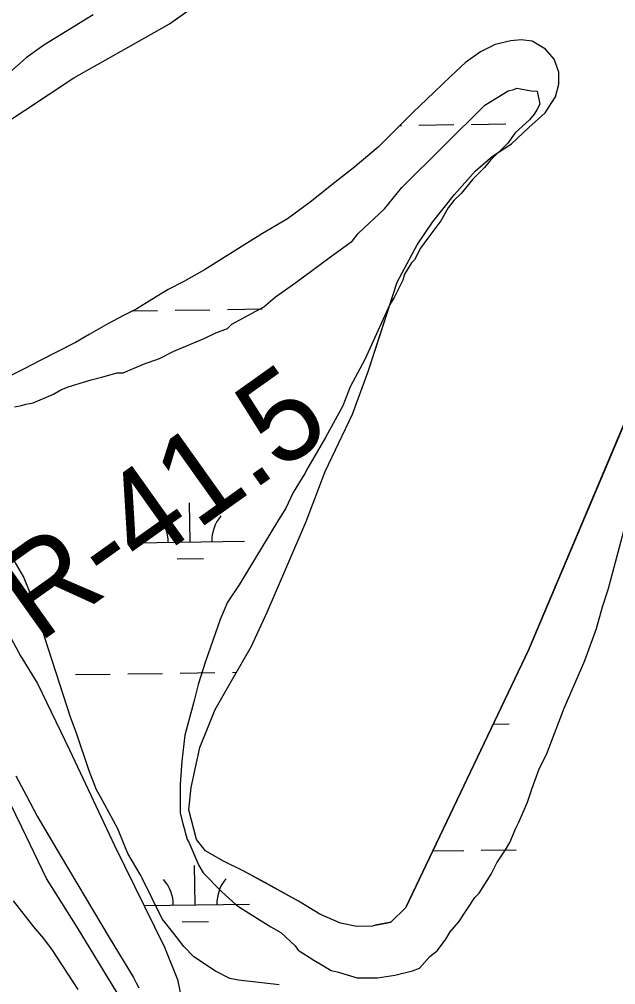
# Model space of a CAD drawing. Extents: x 3767014 to 3805179, y 361544 to 387384.
# Drawn here: x 3799355 to 3799902, y 369837 to 370722 of the extents above; entities that cross this region are included whole.
import ezdxf

# ---------------------------------------------------------------- set-up
doc = ezdxf.new("R2010")
doc.units = 0
for name, color, linetype in [('V-RIVR-EDGE', 7, 'Continuous'), ('V-RIVR-RANG-IDEN', 7, 'Continuous'), ('V-ROAD-CNTR', 7, 'Continuous'), ('V-SITE-VEGE', 7, 'Continuous'), ('V-TOPO-SHOR', 7, 'Continuous'), ('V-WETL-SWMP', 7, 'Continuous')]:
    doc.layers.add(name, color=color, linetype=linetype)

msp = doc.modelspace()

# ---------------------------------------------------------------- linework, layer by layer
at = {"layer": 'V-RIVR-EDGE'}
msp.add_spline([(3798830.192, 370234.847), (3798851.355, 370199.074), (3798865.786, 370183.665), (3798883.349, 370154.684), (3798894.159, 370137.927), (3798913.528, 370108.037), (3798934.263, 370081.76), (3798953.197, 370059.106), (3798972.581, 370035.093), (3798991.966, 370011.985), (3799013.147, 369983.447), (3799021.698, 369967.148), (3799035.675, 369950.836), (3799055.509, 369926.37), (3799078.041, 369895.567), (3799135.283, 369821.724), (3799163.249, 369794.525), (3799167.295, 369785.02), (3799177.66, 369770.977), (3799197.491, 369745.155), (3799213.252, 369718.891), (3799232.634, 369694.427), (3799243.443, 369677.218), (3799256.053, 369656.839), (3799270.434, 369621.083), (3799273.115, 369607.964), (3799281.212, 369591.214), (3799295.62, 369566.31), (3799309.576, 369541.859), (3799323.996, 369521.928), (3799342.475, 369497.918), (3799359.141, 369472.104), (3799381.677, 369443.11), (3799394.296, 369426.349)], degree=3, dxfattribs=at)
at = {"layer": 'V-ROAD-CNTR'}
msp.add_lwpolyline([(3799351.998, 370028.582), (3799361.951, 370010.125), (3799371.714, 369991.568), (3799393.513, 369954.411), (3799415.49, 369917.359), (3799437.643, 369880.411), (3799459.977, 369843.572), (3799462.555, 369838.873), (3799464.945, 369834.077)], dxfattribs=at)
at = {"layer": 'V-SITE-VEGE'}
for p, q in [((3799422.912, 370726.038), (3799377.635, 370698.397)), ((3799377.635, 370698.397), (3799361.642, 370686.532)), ((3799361.642, 370686.532), (3799340.308, 370668.057)), ((3799786.219, 370645.841), (3799803.533, 370656.372)), ((3799803.533, 370656.372), (3799808.847, 370657.674)), ((3799808.847, 370657.674), (3799811.51, 370658.983)), ((3799811.51, 370658.983), (3799824.771, 370656.261)), ((3799824.771, 370656.261), (3799830.079, 370656.232)), ((3799830.079, 370656.232), (3799832.674, 370644.274)), ((3799782.223, 370643.207), (3799786.219, 370645.841)), ((3799706.173, 370567.935), (3799782.223, 370643.207)), ((3799829.991, 370638.978), (3799827.316, 370635.007)), ((3799832.674, 370644.274), (3799829.991, 370638.978)), ((3799823.308, 370629.719), (3799809.97, 370617.84)), ((3799827.316, 370635.007), (3799823.308, 370629.719)), ((3799809.97, 370617.84), (3799803.285, 370608.584)), ((3799803.285, 370608.584), (3799787.274, 370592.736)), ((3799787.274, 370592.736), (3799781.928, 370586.127)), ((3799781.928, 370586.127), (3799771.254, 370575.562)), ((3799771.254, 370575.562), (3799760.568, 370562.344)), ((3799690.137, 370548.104), (3799706.173, 370567.935)), ((3799760.568, 370562.344), (3799753.895, 370555.741)), ((3799666.126, 370525.662), (3799690.137, 370548.104)), ((3799748.55, 370549.13), (3799741.853, 370537.219)), ((3799753.895, 370555.741), (3799748.55, 370549.13)), ((3799741.853, 370537.219), (3799729.823, 370521.351)), ((3799660.783, 370519.053), (3799666.126, 370525.662)), ((3799729.823, 370521.351), (3799723.141, 370512.092)), ((3799639.461, 370503.23), (3799660.783, 370519.053)), ((3799723.141, 370512.092), (3799717.775, 370501.504)), ((3799608.815, 370480.825), (3799639.461, 370503.23)), ((3799715.104, 370498.86), (3799708.413, 370488.276)), ((3799717.775, 370501.504), (3799715.104, 370498.86)), ((3799708.413, 370488.276), (3799707.058, 370482.971)), ((3799590.162, 370467.646), (3799608.815, 370480.825)), ((3799707.058, 370482.971), (3799699.011, 370467.083)), ((3799579.496, 370458.41), (3799590.162, 370467.646)), ((3799694.995, 370460.47), (3799672.168, 370410.143)), ((3799699.011, 370467.083), (3799694.995, 370460.47)), ((3799550.212, 370442.632), (3799579.496, 370458.41)), ((3799546.206, 370438.669), (3799550.212, 370442.632)), ((3799524.919, 370429.488), (3799535.566, 370434.743)), ((3799535.566, 370434.743), (3799546.206, 370438.669)), ((3799496.982, 370417.685), (3799524.919, 370429.488)), ((3799483.672, 370411.117), (3799496.982, 370417.685)), ((3799450.419, 370398.014), (3799469.043, 370405.883)), ((3799469.043, 370405.883), (3799483.672, 370411.117)), ((3799672.168, 370410.143), (3799658.764, 370384.989)), ((3799431.815, 370394.127), (3799445.108, 370398.041)), ((3799445.108, 370398.041), (3799450.419, 370398.014)), ((3799399.909, 370385.001), (3799421.181, 370391.528)), ((3799421.181, 370391.528), (3799431.815, 370394.127)), ((3799386.599, 370378.431), (3799393.257, 370382.38)), ((3799393.257, 370382.38), (3799399.909, 370385.001)), ((3799658.764, 370384.989), (3799652.036, 370367.767)), ((3799361.331, 370369.271), (3799367.974, 370370.565)), ((3799367.974, 370370.565), (3799386.599, 370378.431)), ((3799350.697, 370366.672), (3799357.341, 370367.964)), ((3799357.341, 370367.964), (3799361.331, 370369.271)), ((3799652.036, 370367.767), (3799635.955, 370338.647)), ((3799635.955, 370338.647), (3799619.883, 370310.853)), ((3799619.883, 370310.853), (3799617.202, 370305.557)), ((3799617.202, 370305.557), (3799606.493, 370288.354)), ((3799606.493, 370288.354), (3799599.779, 370273.789)), ((3799599.779, 370273.789), (3799593.089, 370263.203)), ((3799899.484, 370215.157), (3799915.726, 370276.138)), ((3799593.089, 370263.203), (3799556.937, 370203.653)), ((3799359.186, 370211.312), (3799342.082, 370240.605)), ((3799368.361, 370188.698), (3799359.186, 370211.312)), ((3799895.418, 370199.25), (3799899.484, 370215.157)), ((3799556.937, 370203.653), (3799546.236, 370187.781)), ((3799890.026, 370183.345), (3799895.418, 370199.25)), ((3799378.802, 370154.13), (3799368.361, 370188.698)), ((3799546.236, 370187.781), (3799539.517, 370171.884)), ((3799884.613, 370163.463), (3799890.026, 370183.345)), ((3799539.517, 370171.884), (3799526.043, 370133.458)), ((3799873.843, 370134.316), (3799884.613, 370163.463)), ((3799402.326, 370082.327), (3799378.802, 370154.13)), ((3799526.043, 370133.458), (3799519.297, 370112.253)), ((3799871.154, 370127.691), (3799873.843, 370134.316)), ((3799855.032, 370090.603), (3799871.154, 370127.691)), ((3799519.297, 370112.253), (3799515.232, 370096.346)), ((3799515.232, 370096.346), (3799507.109, 370065.855)), ((3799838.883, 370048.212), (3799855.032, 370090.603)), ((3799407.56, 370067.696), (3799402.326, 370082.327)), ((3799419.326, 370033.122), (3799407.56, 370067.696)), ((3799507.109, 370065.855), (3799504.33, 370041.976)), ((3799832.178, 370034.971), (3799838.883, 370048.212)), ((3799504.33, 370041.976), (3799502.895, 370020.744)), ((3799825.444, 370016.421), (3799832.178, 370034.971)), ((3799425.875, 370015.833), (3799419.326, 370033.122)), ((3799502.895, 370020.744), (3799502.757, 369994.196)), ((3799821.402, 370004.495), (3799825.444, 370016.421)), ((3799429.826, 370009.175), (3799425.875, 370015.833)), ((3799445.602, 369979.888), (3799429.826, 370009.175)), ((3799813.341, 369985.953), (3799821.402, 370004.495)), ((3799502.757, 369994.196), (3799505.364, 369984.892)), ((3799505.364, 369984.892), (3799509.27, 369970.267)), ((3799810.658, 369980.654), (3799813.341, 369985.953)), ((3799452.157, 369963.924), (3799445.602, 369979.888)), ((3799805.28, 369967.41), (3799810.658, 369980.654)), ((3799454.777, 369957.274), (3799452.157, 369963.924)), ((3799509.27, 369970.267), (3799510.585, 369967.605)), ((3799510.585, 369967.605), (3799519.766, 369946.32)), ((3799801.264, 369960.793), (3799805.28, 369967.41)), ((3799466.62, 369937.3), (3799454.777, 369957.274)), ((3799793.235, 369948.888), (3799801.264, 369960.793)), ((3799519.766, 369946.32), (3799523.715, 369939.662)), ((3799787.872, 369938.296), (3799793.235, 369948.888)), ((3799467.933, 369934.64), (3799466.62, 369937.3)), ((3799523.715, 369939.662), (3799540.881, 369922.315)), ((3799777.163, 369921.092), (3799787.872, 369938.296)), ((3799486.326, 369897.375), (3799467.933, 369934.64)), ((3799540.881, 369922.315), (3799554.095, 369910.299)), ((3799773.161, 369917.132), (3799777.163, 369921.092)), ((3799349.684, 369914.01), (3799368.144, 369890.02)), ((3799554.095, 369910.299), (3799558.062, 369907.627)), ((3799758.442, 369894.64), (3799773.161, 369917.132)), ((3799558.062, 369907.627), (3799585.849, 369890.225)), ((3799496.878, 369884.046), (3799486.326, 369897.375)), ((3799750.428, 369885.39), (3799758.442, 369894.64)), ((3799368.144, 369890.02), (3799377.383, 369879.354)), ((3799506.108, 369872.051), (3799496.878, 369884.046)), ((3799585.849, 369890.225), (3799595.114, 369884.865)), ((3799595.114, 369884.865), (3799608.326, 369872.85)), ((3799746.412, 369878.775), (3799750.428, 369885.39)), ((3799377.383, 369879.354), (3799385.29, 369868.692)), ((3799738.392, 369868.195), (3799746.412, 369878.775)), ((3799385.29, 369868.692), (3799409, 369832.729)), ((3799515.353, 369862.71), (3799506.108, 369872.051)), ((3799608.326, 369872.85), (3799610.959, 369868.854)), ((3799610.959, 369868.854), (3799625.515, 369859.487)), ((3799731.73, 369862.919), (3799738.392, 369868.195)), ((3799535.194, 369849.335), (3799515.353, 369862.71)), ((3799625.515, 369859.487), (3799632.132, 369855.47)), ((3799722.383, 369852.349), (3799731.73, 369862.919)), ((3799548.434, 369842.627), (3799535.194, 369849.335)), ((3799632.132, 369855.47), (3799641.395, 369850.113)), ((3799641.395, 369850.113), (3799646.699, 369848.757)), ((3799646.699, 369848.757), (3799665.254, 369843.352)), ((3799699.781, 369845.828), (3799715.731, 369849.728)), ((3799715.731, 369849.728), (3799722.383, 369852.349)), ((3799556.392, 369841.259), (3799548.434, 369842.627)), ((3799593.537, 369837.086), (3799556.392, 369841.259)), ((3799665.254, 369843.352), (3799683.837, 369843.256)), ((3799683.837, 369843.256), (3799699.781, 369845.828))]:
    msp.add_line(p, q, dxfattribs=at)
at = {"layer": 'V-TOPO-SHOR'}
for points in [[(3799681.918, 369891.736), (3799696.14, 369894.425), (3799709.626, 369907.772), (3799822.127, 370143.567), (3799953.561, 370454.24), (3800058.9, 370830.947)], [(3799318.532, 370611.293), (3799360.106, 370638.304), (3799405.248, 370668.457), (3799448.78, 370692.699), (3799493.107, 370717.726), (3799532.716, 370746.328)], [(3799681.918, 369891.736), (3799679.037, 369890.831), (3799664.83, 369890.51), (3799649.849, 369893.348), (3799630.95, 369901.735), (3799611.281, 369913.675), (3799580.983, 369930.405), (3799561.306, 369941.161), (3799542.02, 369950.731), (3799525.887, 369959.892), (3799517.655, 369970.193), (3799510.691, 369997.458), (3799512.77, 370017.969), (3799520.854, 370054.624), (3799534.843, 370089.278), (3799550.773, 370117.215), (3799567.894, 370146.723), (3799582.66, 370178.61), (3799600.633, 370220.346), (3799618.209, 370261.689), (3799635.81, 370307.376), (3799660.943, 370360.122), (3799675.351, 370399.116), (3799686.58, 370433.785), (3799701.819, 370481.059), (3799720.148, 370515.295), (3799734.069, 370536.14), (3799754.323, 370561.289), (3799773.376, 370582.895), (3799789.232, 370596.625), (3799806.654, 370607.977), (3799822.516, 370622.893), (3799837.581, 370636.232), (3799847.127, 370650.783), (3799849.951, 370662.606), (3799850.006, 370673.655), (3799845.728, 370685.517), (3799837.882, 370694.632), (3799825.686, 370701.798), (3799815.434, 370703.035), (3799805.958, 370702.296), (3799791.734, 370698.816), (3799778.283, 370692.179), (3799764.42, 370682.385), (3799750.938, 370669.827), (3799735.869, 370655.305), (3799716.04, 370636.465), (3799701.759, 370622.332), (3799684.306, 370604.666), (3799661.32, 370585.447), (3799644.678, 370572.51), (3799622.092, 370554.475), (3799601.098, 370539.193), (3799578.138, 370525.5), (3799561.115, 370514.935), (3799545.675, 370505.149), (3799525.089, 370492.233), (3799506.094, 370481.677), (3799491.848, 370474.253), (3799476.805, 370465.254), (3799462.95, 370456.644), (3799450.685, 370450.394), (3799436.439, 370442.97), (3799419.42, 370433.193), (3799406.755, 370425.761), (3799388.159, 370416.387), (3799374.311, 370409.354), (3799359.67, 370401.537), (3799340.681, 370392.165)]]:
    msp.add_lwpolyline(points, dxfattribs=at)
at = {"layer": 'V-WETL-SWMP'}
for p, q in [((3799493.109, 370717.727), (3799532.718, 370746.329)), ((3799448.782, 370692.7), (3799493.109, 370717.727)), ((3799791.736, 370698.819), (3799778.284, 370692.18)), ((3799805.96, 370702.297), (3799791.736, 370698.819)), ((3799815.435, 370703.038), (3799805.96, 370702.297)), ((3799825.688, 370701.801), (3799815.435, 370703.038)), ((3799837.884, 370694.635), (3799825.688, 370701.801)), ((3799405.249, 370668.459), (3799448.782, 370692.7)), ((3799778.284, 370692.18), (3799764.422, 370682.387)), ((3799845.729, 370685.518), (3799837.884, 370694.635)), ((3799764.422, 370682.387), (3799750.94, 370669.829)), ((3799850.009, 370673.657), (3799845.729, 370685.518)), ((3799849.952, 370662.608), (3799850.009, 370673.657)), ((3799360.107, 370638.307), (3799405.249, 370668.459)), ((3799750.94, 370669.829), (3799735.87, 370655.306)), ((3799847.128, 370650.784), (3799849.952, 370662.608)), ((3799735.87, 370655.306), (3799716.042, 370636.467)), ((3799837.582, 370636.233), (3799847.128, 370650.784)), ((3799318.533, 370611.294), (3799360.107, 370638.307)), ((3799716.042, 370636.467), (3799701.762, 370622.334)), ((3799822.518, 370622.894), (3799837.582, 370636.233)), ((3799701.762, 370622.334), (3799684.308, 370604.667)), ((3799704.18, 370624.727), (3799705.636, 370624.747)), ((3799721.634, 370624.969), (3799753.631, 370625.414)), ((3799769.629, 370625.636), (3799801.626, 370626.08)), ((3799806.656, 370607.98), (3799822.518, 370622.894)), ((3799684.308, 370604.667), (3799661.321, 370585.45)), ((3799789.234, 370596.627), (3799806.656, 370607.98)), ((3799773.379, 370582.897), (3799789.234, 370596.627)), ((3799661.321, 370585.45), (3799644.68, 370572.513)), ((3799754.325, 370561.292), (3799773.379, 370582.897)), ((3799644.68, 370572.513), (3799622.094, 370554.478)), ((3799734.07, 370536.141), (3799754.325, 370561.292)), ((3799622.094, 370554.478), (3799601.1, 370539.196)), ((3799601.1, 370539.196), (3799578.141, 370525.503)), ((3799720.151, 370515.298), (3799734.07, 370536.141)), ((3799578.141, 370525.503), (3799561.118, 370514.937)), ((3799561.118, 370514.937), (3799525.091, 370492.235)), ((3799701.821, 370481.061), (3799720.151, 370515.298)), ((3799525.091, 370492.235), (3799506.095, 370481.679)), ((3799506.095, 370481.679), (3799491.85, 370474.255)), ((3799675.353, 370399.118), (3799701.821, 370481.061)), ((3799491.85, 370474.255), (3799476.808, 370465.256)), ((3799476.808, 370465.256), (3799462.952, 370456.646)), ((3799450.686, 370450.396), (3799436.442, 370442.972)), ((3799462.952, 370456.646), (3799450.686, 370450.396)), ((3799459.346, 370454.809), (3799482.062, 370455.124)), ((3799498.061, 370455.346), (3799530.058, 370455.791)), ((3799546.056, 370456.013), (3799578.053, 370456.458)), ((3799953.563, 370454.242), (3799822.128, 370143.569)), ((3799436.442, 370442.972), (3799419.423, 370433.194)), ((3799419.423, 370433.194), (3799406.757, 370425.762)), ((3799406.757, 370425.762), (3799374.313, 370409.356)), ((3799374.313, 370409.356), (3799359.672, 370401.539)), ((3799359.672, 370401.539), (3799340.682, 370392.167)), ((3799660.945, 370360.125), (3799675.353, 370399.118)), ((3799635.811, 370307.377), (3799660.945, 370360.125)), ((3799618.212, 370261.692), (3799635.811, 370307.377)), ((3799511.857, 370242.914), (3799511.357, 370278.91)), ((3799600.635, 370220.348), (3799618.212, 370261.692)), ((3799461.862, 370242.219), (3799561.852, 370243.608)), ((3799500.072, 370227.317), (3799524.07, 370227.651)), ((3799582.662, 370178.612), (3799600.635, 370220.348)), ((3799330.182, 370186.67), (3799356.298, 370138.551)), ((3799567.896, 370146.724), (3799582.662, 370178.612)), ((3799550.775, 370117.217), (3799567.896, 370146.724)), ((3799822.128, 370143.569), (3799709.627, 369907.775)), ((3799356.298, 370138.551), (3799371.985, 370113.16)), ((3799454.686, 370122.037), (3799486.683, 370122.481)), ((3799502.682, 370122.703), (3799534.678, 370123.148)), ((3799550.677, 370123.37), (3799554.375, 370123.422)), ((3799406.691, 370121.37), (3799438.688, 370121.815)), ((3799534.846, 370089.281), (3799550.775, 370117.217)), ((3799371.985, 370113.16), (3799401.198, 370052.369)), ((3799520.855, 370054.627), (3799534.846, 370089.281)), ((3799789.864, 370075.946), (3799804.673, 370076.152)), ((3799401.198, 370052.369), (3799442.402, 369964.626)), ((3799512.773, 370017.97), (3799520.855, 370054.627)), ((3799357.666, 369981.379), (3799331.93, 370033.523)), ((3799510.694, 369997.46), (3799512.773, 370017.97)), ((3799517.656, 369970.196), (3799510.694, 369997.46)), ((3799380.245, 369934.558), (3799357.666, 369981.379)), ((3799442.402, 369964.626), (3799488.323, 369871.585)), ((3799525.89, 369959.893), (3799517.656, 369970.196)), ((3799542.022, 369950.734), (3799525.89, 369959.893)), ((3799734.417, 369959.733), (3799762.873, 369960.128)), ((3799778.871, 369960.35), (3799810.868, 369960.795)), ((3799516.478, 369910.271), (3799515.978, 369946.267)), ((3799561.308, 369941.163), (3799542.022, 369950.734)), ((3799611.283, 369913.676), (3799561.308, 369941.163)), ((3799408.142, 369889.833), (3799380.245, 369934.558)), ((3799469.551, 369909.619), (3799566.473, 369910.965)), ((3799630.952, 369901.736), (3799611.283, 369913.676)), ((3799649.85, 369893.351), (3799630.952, 369901.736)), ((3799709.627, 369907.775), (3799696.141, 369894.428)), ((3799504.693, 369894.674), (3799528.691, 369895.008)), ((3799664.831, 369890.512), (3799649.85, 369893.351)), ((3799696.141, 369894.428), (3799681.921, 369891.739)), ((3799444.982, 369829.671), (3799408.142, 369889.833)), ((3799679.039, 369890.833), (3799664.831, 369890.512)), ((3799681.921, 369891.739), (3799679.039, 369890.833)), ((3799488.323, 369871.585), (3799500.297, 369841.995)), ((3799500.297, 369841.995), (3799511.097, 369789.209))]:
    msp.add_line(p, q, dxfattribs=at)
for centre, start, end in [((3799456.612, 370242.621), 0.024037, 41.567696), ((3799567.088, 370244.156), 140.024034, 181.567693), ((3799461.233, 369909.978), 0.024037, 41.567696), ((3799571.709, 369911.513), 140.024034, 181.567693)]:
    msp.add_arc(centre, 35.246, start, end, dxfattribs=at)

# ---------------------------------------------------------------- texts
at = {"layer": 'V-RIVR-RANG-IDEN'}
msp.add_text('R-41.5', height=83, rotation=35.455047, dxfattribs=at).set_placement((3799372.486, 370149.415))

doc.saveas('drawing.dxf')
